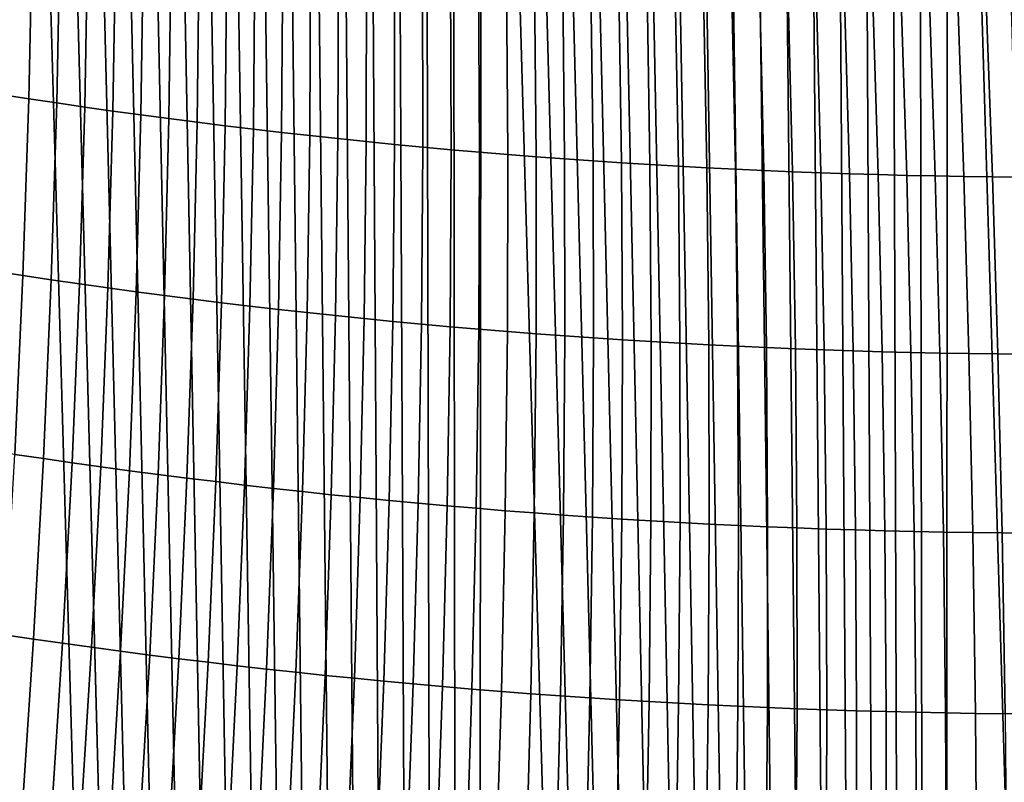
# Model space of a CAD drawing. Header units: metres. Extents: x -240 to 45, y -77 to 27.
# Tile 727 of 1056: x 14.6 to 16.64, y -31.23 to -29.65. Entities that reach past the tile are written whole.
import ezdxf

# ---------------------------------------------------------------- set-up
doc = ezdxf.new("R2010")
doc.units = ezdxf.units.M
doc.layers.add('solid_102011X2', color=7, linetype='CONTINUOUS')

msp = doc.modelspace()

# ---------------------------------------------------------------- linework, layer by layer
at = {"layer": 'solid_102011X2'}
for points in [[(14.552514, -60.200001, 121.029999), (15.52717, -60.200001, 121.252457), (14.631635, -28.450607, 121.049973), (14.573332, -28.427837, 121.035286)], [(15.52717, -60.200001, 121.252457), (14.689886, -28.473186, 121.064461), (14.631635, -28.450607, 121.049973)], [(15.52717, -60.200001, 121.252457), (14.748085, -28.495577, 121.078751), (14.689886, -28.473186, 121.064461)], [(15.52717, -60.200001, 121.252457), (14.806231, -28.51778, 121.092842), (14.748085, -28.495577, 121.078751)], [(15.52717, -60.200001, 121.252457), (14.864326, -28.539797, 121.106743), (14.806231, -28.51778, 121.092842)], [(15.52717, -60.200001, 121.252457), (14.922369, -28.561628, 121.120445), (14.864326, -28.539797, 121.106743)], [(15.52717, -60.200001, 121.252457), (14.98036, -28.583277, 121.133957), (14.922369, -28.561628, 121.120445)], [(15.52717, -60.200001, 121.252457), (15.0383, -28.60474, 121.14727), (14.98036, -28.583277, 121.133957)], [(15.52717, -60.200001, 121.252457), (15.096188, -28.626022, 121.160393), (15.0383, -28.60474, 121.14727)], [(15.52717, -60.200001, 121.252457), (15.154017, -28.647112, 121.173325), (15.096188, -28.626022, 121.160393)], [(15.52717, -60.200001, 121.252457), (15.211787, -28.668013, 121.186058), (15.154017, -28.647112, 121.173325)], [(15.52717, -60.200001, 121.252457), (15.269497, -28.688723, 121.198608), (15.211787, -28.668013, 121.186058)], [(15.52717, -60.200001, 121.252457), (15.327147, -28.709242, 121.21096), (15.269497, -28.688723, 121.198608)], [(15.52717, -60.200001, 121.252457), (15.384737, -28.729574, 121.223129), (15.327147, -28.709242, 121.21096)], [(15.52717, -60.200001, 121.252457), (15.442267, -28.74972, 121.235107), (15.384737, -28.729574, 121.223129)], [(15.52717, -60.200001, 121.252457), (15.499739, -28.769678, 121.246895), (15.442267, -28.74972, 121.235107)], [(15.52717, -60.200001, 121.252457), (15.55715, -28.789454, 121.258492), (15.499739, -28.769678, 121.246895)], [(15.52717, -60.200001, 121.252457), (16.511703, -60.200001, 121.426056), (15.614503, -28.809044, 121.269913), (15.55715, -28.789454, 121.258492)], [(16.511703, -60.200001, 121.426056), (15.671797, -28.828449, 121.281143), (15.614503, -28.809044, 121.269913)], [(16.511703, -60.200001, 121.426056), (15.729032, -28.847675, 121.292191), (15.671797, -28.828449, 121.281143)], [(16.511703, -60.200001, 121.426056), (15.786208, -28.866718, 121.303055), (15.729032, -28.847675, 121.292191)], [(16.511703, -60.200001, 121.426056), (15.843327, -28.885584, 121.313736), (15.786208, -28.866718, 121.303055)], [(16.511703, -60.200001, 121.426056), (15.900386, -28.904268, 121.324234), (15.843327, -28.885584, 121.313736)], [(16.511703, -60.200001, 121.426056), (15.957388, -28.922775, 121.334549), (15.900386, -28.904268, 121.324234)], [(16.511703, -60.200001, 121.426056), (16.01433, -28.941107, 121.344688), (15.957388, -28.922775, 121.334549)], [(16.511703, -60.200001, 121.426056), (16.071201, -28.959249, 121.354637), (16.01433, -28.941107, 121.344688)], [(16.511703, -60.200001, 121.426056), (16.127995, -28.977203, 121.364418), (16.071201, -28.959249, 121.354637)], [(16.511703, -60.200001, 121.426056), (16.184713, -28.994968, 121.374008), (16.127995, -28.977203, 121.364418)], [(16.511703, -60.200001, 121.426056), (16.241364, -29.01255, 121.383423), (16.184713, -28.994968, 121.374008)], [(16.511703, -60.200001, 121.426056), (16.297945, -29.029947, 121.392662), (16.241364, -29.01255, 121.383423)], [(16.511703, -60.200001, 121.426056), (16.35446, -29.047163, 121.401718), (16.297945, -29.029947, 121.392662)], [(16.511703, -60.200001, 121.426056), (16.410912, -29.064199, 121.410606), (16.35446, -29.047163, 121.401718)], [(16.511703, -60.200001, 121.426056), (16.467304, -29.081057, 121.419312), (16.410912, -29.064199, 121.410606)], [(16.511703, -60.200001, 121.426056), (16.52364, -29.097738, 121.427856), (16.467304, -29.081057, 121.419312)], [(16.511703, -60.200001, 121.426056), (17.503664, -60.200001, 121.550369), (16.57992, -29.114246, 121.436218), (16.52364, -29.097738, 121.427856)], [(17.503664, -60.200001, 121.550369), (16.643175, -29.13261, 121.445427), (16.57992, -29.114246, 121.436218)], [(14.618762, -29.81168, 81.822884), (14.560793, -29.802763, 81.837158), (14.569045, -29.441217, 81.71611), (14.626437, -29.450083, 81.702126)], [(14.676786, -29.820364, 81.808769), (14.618762, -29.81168, 81.822884), (14.626437, -29.450083, 81.702126), (14.683883, -29.458715, 81.688301)], [(14.734866, -29.828814, 81.794815), (14.676786, -29.820364, 81.808769), (14.683883, -29.458715, 81.688301), (14.74138, -29.467117, 81.674637)], [(14.793, -29.837029, 81.781029), (14.734866, -29.828814, 81.794815), (14.74138, -29.467117, 81.674637), (14.798927, -29.475285, 81.661133)], [(14.851187, -29.845009, 81.76741), (14.793, -29.837029, 81.781029), (14.798927, -29.475285, 81.661133), (14.856525, -29.483221, 81.647789)], [(14.909427, -29.852755, 81.753952), (14.851187, -29.845009, 81.76741), (14.856525, -29.483221, 81.647789), (14.914173, -29.490923, 81.634598)], [(14.967718, -29.860264, 81.740669), (14.909427, -29.852755, 81.753952), (14.914173, -29.490923, 81.634598), (14.971869, -29.498392, 81.621574)], [(15.02606, -29.867537, 81.727539), (14.967718, -29.860264, 81.740669), (14.971869, -29.498392, 81.621574), (15.029613, -29.505625, 81.608711)], [(15.084453, -29.874575, 81.714584), (15.02606, -29.867537, 81.727539), (15.029613, -29.505625, 81.608711), (15.087404, -29.512625, 81.596008)], [(15.142894, -29.881374, 81.70179), (15.084453, -29.874575, 81.714584), (15.087404, -29.512625, 81.596008), (15.145243, -29.51939, 81.583466)], [(15.201385, -29.887936, 81.689163), (15.142894, -29.881374, 81.70179), (15.145243, -29.51939, 81.583466), (15.203126, -29.525919, 81.571091)], [(15.259922, -29.89426, 81.676712), (15.201385, -29.887936, 81.689163), (15.203126, -29.525919, 81.571091), (15.261055, -29.532211, 81.558868)], [(15.318507, -29.900347, 81.664421), (15.259922, -29.89426, 81.676712), (15.261055, -29.532211, 81.558868), (15.319028, -29.538269, 81.546814)], [(15.377137, -29.906195, 81.652298), (15.318507, -29.900347, 81.664421), (15.319028, -29.538269, 81.546814), (15.377045, -29.54409, 81.53492)], [(15.435814, -29.911804, 81.640343), (15.377137, -29.906195, 81.652298), (15.377045, -29.54409, 81.53492), (15.435104, -29.549673, 81.523186)], [(15.494534, -29.917173, 81.628555), (15.435814, -29.911804, 81.640343), (15.435104, -29.549673, 81.523186), (15.493205, -29.555019, 81.51162)], [(15.553297, -29.922302, 81.616936), (15.494534, -29.917173, 81.628555), (15.493205, -29.555019, 81.51162), (15.551348, -29.560129, 81.500214)], [(15.612103, -29.927195, 81.605484), (15.553297, -29.922302, 81.616936), (15.551348, -29.560129, 81.500214), (15.609529, -29.565002, 81.488976)], [(15.670949, -29.931845, 81.594208), (15.612103, -29.927195, 81.605484), (15.609529, -29.565002, 81.488976), (15.66775, -29.569637, 81.477898)], [(15.729836, -29.936256, 81.583099), (15.670949, -29.931845, 81.594208), (15.66775, -29.569637, 81.477898), (15.726008, -29.574034, 81.466988)], [(15.78876, -29.940428, 81.572151), (15.729836, -29.936256, 81.583099), (15.726008, -29.574034, 81.466988), (15.784305, -29.578194, 81.456238)], [(15.847724, -29.944359, 81.561386), (15.78876, -29.940428, 81.572151), (15.784305, -29.578194, 81.456238), (15.842635, -29.582115, 81.445648)], [(15.906724, -29.94805, 81.550781), (15.847724, -29.944359, 81.561386), (15.842635, -29.582115, 81.445648), (15.901002, -29.585798, 81.435234)], [(15.965759, -29.9515, 81.540352), (15.906724, -29.94805, 81.550781), (15.901002, -29.585798, 81.435234), (15.959402, -29.589243, 81.424973)], [(16.02483, -29.95471, 81.53009), (15.965759, -29.9515, 81.540352), (15.959402, -29.589243, 81.424973), (16.017836, -29.592449, 81.414886)], [(16.083935, -29.957678, 81.519997), (16.02483, -29.95471, 81.53009), (16.017836, -29.592449, 81.414886), (16.0763, -29.595417, 81.404961)], [(16.14307, -29.960407, 81.510078), (16.083935, -29.957678, 81.519997), (16.0763, -29.595417, 81.404961), (16.134796, -29.598146, 81.395203)], [(16.202238, -29.962894, 81.500336), (16.14307, -29.960407, 81.510078), (16.134796, -29.598146, 81.395203), (16.193323, -29.600637, 81.385612)], [(16.261436, -29.965139, 81.490753), (16.202238, -29.962894, 81.500336), (16.193323, -29.600637, 81.385612), (16.251877, -29.60289, 81.376183)], [(16.320665, -29.967144, 81.481354), (16.261436, -29.965139, 81.490753), (16.251877, -29.60289, 81.376183), (16.310461, -29.604902, 81.36692)], [(16.379923, -29.968906, 81.472122), (16.320665, -29.967144, 81.481354), (16.310461, -29.604902, 81.36692), (16.369072, -29.606676, 81.357826)], [(16.439209, -29.970427, 81.463058), (16.379923, -29.968906, 81.472122), (16.369072, -29.606676, 81.357826), (16.42771, -29.608212, 81.3489)], [(16.498522, -29.971706, 81.45417), (16.439209, -29.970427, 81.463058), (16.42771, -29.608212, 81.3489), (16.486374, -29.609505, 81.340134)], [(16.557863, -29.972742, 81.445457), (16.498522, -29.971706, 81.45417), (16.486374, -29.609505, 81.340134), (16.545067, -29.610559, 81.331543)], [(16.617229, -29.973537, 81.436913), (16.557863, -29.972742, 81.445457), (16.545067, -29.610559, 81.331543), (16.603783, -29.611376, 81.323112)], [(16.676624, -29.974091, 81.428535), (16.617229, -29.973537, 81.436913), (16.603783, -29.611376, 81.323112), (16.662527, -29.61195, 81.31485)], [(14.606478, -30.178316, 81.92691), (14.547868, -30.169346, 81.941498), (14.560793, -29.802763, 81.837158), (14.618762, -29.81168, 81.822884)], [(14.665146, -30.187048, 81.912491), (14.606478, -30.178316, 81.92691), (14.618762, -29.81168, 81.822884), (14.676786, -29.820364, 81.808769)], [(14.723873, -30.195547, 81.898239), (14.665146, -30.187048, 81.912491), (14.676786, -29.820364, 81.808769), (14.734866, -29.828814, 81.794815)], [(14.782658, -30.203808, 81.884163), (14.723873, -30.195547, 81.898239), (14.734866, -29.828814, 81.794815), (14.793, -29.837029, 81.781029)], [(14.841499, -30.211834, 81.870255), (14.782658, -30.203808, 81.884163), (14.793, -29.837029, 81.781029), (14.851187, -29.845009, 81.76741)], [(14.900396, -30.219622, 81.856514), (14.841499, -30.211834, 81.870255), (14.851187, -29.845009, 81.76741), (14.909427, -29.852755, 81.753952)], [(14.959348, -30.227171, 81.842941), (14.900396, -30.219622, 81.856514), (14.909427, -29.852755, 81.753952), (14.967718, -29.860264, 81.740669)], [(15.018353, -30.234484, 81.829544), (14.959348, -30.227171, 81.842941), (14.967718, -29.860264, 81.740669), (15.02606, -29.867537, 81.727539)], [(15.077412, -30.241556, 81.816315), (15.018353, -30.234484, 81.829544), (15.02606, -29.867537, 81.727539), (15.084453, -29.874575, 81.714584)], [(15.136523, -30.248392, 81.803261), (15.077412, -30.241556, 81.816315), (15.084453, -29.874575, 81.714584), (15.142894, -29.881374, 81.70179)], [(15.195684, -30.254988, 81.790375), (15.136523, -30.248392, 81.803261), (15.142894, -29.881374, 81.70179), (15.201385, -29.887936, 81.689163)], [(15.254897, -30.261343, 81.777664), (15.195684, -30.254988, 81.790375), (15.201385, -29.887936, 81.689163), (15.259922, -29.89426, 81.676712)], [(15.314159, -30.267458, 81.765129), (15.254897, -30.261343, 81.777664), (15.259922, -29.89426, 81.676712), (15.318507, -29.900347, 81.664421)], [(15.37347, -30.273333, 81.752762), (15.314159, -30.267458, 81.765129), (15.318507, -29.900347, 81.664421), (15.377137, -29.906195, 81.652298)], [(15.432829, -30.278965, 81.74057), (15.37347, -30.273333, 81.752762), (15.377137, -29.906195, 81.652298), (15.435814, -29.911804, 81.640343)], [(15.492234, -30.284357, 81.728554), (15.432829, -30.278965, 81.74057), (15.435814, -29.911804, 81.640343), (15.494534, -29.917173, 81.628555)], [(15.551684, -30.289507, 81.716713), (15.492234, -30.284357, 81.728554), (15.494534, -29.917173, 81.628555), (15.553297, -29.922302, 81.616936)], [(15.611179, -30.294416, 81.70504), (15.551684, -30.289507, 81.716713), (15.553297, -29.922302, 81.616936), (15.612103, -29.927195, 81.605484)], [(15.670718, -30.299084, 81.69355), (15.611179, -30.294416, 81.70504), (15.612103, -29.927195, 81.605484), (15.670949, -29.931845, 81.594208)], [(15.730299, -30.303509, 81.682228), (15.670718, -30.299084, 81.69355), (15.670949, -29.931845, 81.594208), (15.729836, -29.936256, 81.583099)], [(15.78992, -30.307692, 81.671082), (15.730299, -30.303509, 81.682228), (15.729836, -29.936256, 81.583099), (15.78876, -29.940428, 81.572151)], [(15.849582, -30.311632, 81.66011), (15.78992, -30.307692, 81.671082), (15.78876, -29.940428, 81.572151), (15.847724, -29.944359, 81.561386)], [(15.909282, -30.315329, 81.649323), (15.849582, -30.311632, 81.66011), (15.847724, -29.944359, 81.561386), (15.906724, -29.94805, 81.550781)], [(15.96902, -30.318785, 81.638702), (15.909282, -30.315329, 81.649323), (15.906724, -29.94805, 81.550781), (15.965759, -29.9515, 81.540352)], [(16.028793, -30.321997, 81.628258), (15.96902, -30.318785, 81.638702), (15.965759, -29.9515, 81.540352), (16.02483, -29.95471, 81.53009)], [(16.088604, -30.324966, 81.617996), (16.028793, -30.321997, 81.628258), (16.02483, -29.95471, 81.53009), (16.083935, -29.957678, 81.519997)], [(16.148447, -30.327692, 81.607903), (16.088604, -30.324966, 81.617996), (16.083935, -29.957678, 81.519997), (16.14307, -29.960407, 81.510078)], [(16.208324, -30.330173, 81.597992), (16.148447, -30.327692, 81.607903), (16.14307, -29.960407, 81.510078), (16.202238, -29.962894, 81.500336)], [(16.268234, -30.332413, 81.588257), (16.208324, -30.330173, 81.597992), (16.202238, -29.962894, 81.500336), (16.261436, -29.965139, 81.490753)], [(16.328175, -30.334408, 81.578705), (16.268234, -30.332413, 81.588257), (16.261436, -29.965139, 81.490753), (16.320665, -29.967144, 81.481354)], [(16.388145, -30.336159, 81.569328), (16.328175, -30.334408, 81.578705), (16.320665, -29.967144, 81.481354), (16.379923, -29.968906, 81.472122)], [(16.448147, -30.337666, 81.560127), (16.388145, -30.336159, 81.569328), (16.379923, -29.968906, 81.472122), (16.439209, -29.970427, 81.463058)], [(16.508175, -30.338928, 81.551102), (16.448147, -30.337666, 81.560127), (16.439209, -29.970427, 81.463058), (16.498522, -29.971706, 81.45417)], [(16.568233, -30.339947, 81.542252), (16.508175, -30.338928, 81.551102), (16.498522, -29.971706, 81.45417), (16.557863, -29.972742, 81.445457)], [(16.628319, -30.340721, 81.533585), (16.568233, -30.339947, 81.542252), (16.557863, -29.972742, 81.445457), (16.617229, -29.973537, 81.436913)], [(16.688431, -30.341249, 81.525093), (16.628319, -30.340721, 81.533585), (16.617229, -29.973537, 81.436913), (16.676624, -29.974091, 81.428535)], [(14.589613, -30.549164, 82.013977), (14.5303, -30.540144, 82.028893), (14.547868, -30.169346, 81.941498), (14.606478, -30.178316, 81.92691)], [(14.64899, -30.557947, 81.999237), (14.589613, -30.549164, 82.013977), (14.606478, -30.178316, 81.92691), (14.665146, -30.187048, 81.912491)], [(14.708427, -30.566492, 81.984673), (14.64899, -30.557947, 81.999237), (14.665146, -30.187048, 81.912491), (14.723873, -30.195547, 81.898239)], [(14.767926, -30.5748, 81.970284), (14.708427, -30.566492, 81.984673), (14.723873, -30.195547, 81.898239), (14.782658, -30.203808, 81.884163)], [(14.827485, -30.58287, 81.95607), (14.767926, -30.5748, 81.970284), (14.782658, -30.203808, 81.884163), (14.841499, -30.211834, 81.870255)], [(14.887103, -30.5907, 81.942032), (14.827485, -30.58287, 81.95607), (14.841499, -30.211834, 81.870255), (14.900396, -30.219622, 81.856514)], [(14.946778, -30.598289, 81.928177), (14.887103, -30.5907, 81.942032), (14.900396, -30.219622, 81.856514), (14.959348, -30.227171, 81.842941)], [(15.006511, -30.60564, 81.91449), (14.946778, -30.598289, 81.928177), (14.959348, -30.227171, 81.842941), (15.018353, -30.234484, 81.829544)], [(15.066299, -30.612751, 81.900978), (15.006511, -30.60564, 81.91449), (15.018353, -30.234484, 81.829544), (15.077412, -30.241556, 81.816315)], [(15.126143, -30.619619, 81.88765), (15.066299, -30.612751, 81.900978), (15.077412, -30.241556, 81.816315), (15.136523, -30.248392, 81.803261)], [(15.186042, -30.626247, 81.874496), (15.126143, -30.619619, 81.88765), (15.136523, -30.248392, 81.803261), (15.195684, -30.254988, 81.790375)], [(15.245993, -30.632633, 81.861519), (15.186042, -30.626247, 81.874496), (15.195684, -30.254988, 81.790375), (15.254897, -30.261343, 81.777664)], [(15.305997, -30.638777, 81.848724), (15.245993, -30.632633, 81.861519), (15.254897, -30.261343, 81.777664), (15.314159, -30.267458, 81.765129)], [(15.366052, -30.644676, 81.836105), (15.305997, -30.638777, 81.848724), (15.314159, -30.267458, 81.765129), (15.37347, -30.273333, 81.752762)], [(15.426157, -30.650333, 81.823662), (15.366052, -30.644676, 81.836105), (15.37347, -30.273333, 81.752762), (15.432829, -30.278965, 81.74057)], [(15.486312, -30.655748, 81.811401), (15.426157, -30.650333, 81.823662), (15.432829, -30.278965, 81.74057), (15.492234, -30.284357, 81.728554)], [(15.546515, -30.660919, 81.799324), (15.486312, -30.655748, 81.811401), (15.492234, -30.284357, 81.728554), (15.551684, -30.289507, 81.716713)], [(15.606764, -30.665844, 81.787422), (15.546515, -30.660919, 81.799324), (15.551684, -30.289507, 81.716713), (15.611179, -30.294416, 81.70504)], [(15.667059, -30.670527, 81.775696), (15.606764, -30.665844, 81.787422), (15.611179, -30.294416, 81.70504), (15.670718, -30.299084, 81.69355)], [(15.727398, -30.674965, 81.76416), (15.667059, -30.670527, 81.775696), (15.670718, -30.299084, 81.69355), (15.730299, -30.303509, 81.682228)], [(15.787781, -30.679159, 81.7528), (15.727398, -30.674965, 81.76416), (15.730299, -30.303509, 81.682228), (15.78992, -30.307692, 81.671082)], [(15.848206, -30.683109, 81.741623), (15.787781, -30.679159, 81.7528), (15.78992, -30.307692, 81.671082), (15.849582, -30.311632, 81.66011)], [(15.908671, -30.686813, 81.730629), (15.848206, -30.683109, 81.741623), (15.849582, -30.311632, 81.66011), (15.909282, -30.315329, 81.649323)], [(15.969176, -30.690271, 81.71981), (15.908671, -30.686813, 81.730629), (15.909282, -30.315329, 81.649323), (15.96902, -30.318785, 81.638702)], [(16.02972, -30.693487, 81.709175), (15.969176, -30.690271, 81.71981), (15.96902, -30.318785, 81.638702), (16.028793, -30.321997, 81.628258)], [(16.0903, -30.696455, 81.69873), (16.02972, -30.693487, 81.709175), (16.028793, -30.321997, 81.628258), (16.088604, -30.324966, 81.617996)], [(16.150917, -30.699179, 81.688461), (16.0903, -30.696455, 81.69873), (16.088604, -30.324966, 81.617996), (16.148447, -30.327692, 81.607903)], [(16.211569, -30.701654, 81.678375), (16.150917, -30.699179, 81.688461), (16.148447, -30.327692, 81.607903), (16.208324, -30.330173, 81.597992)], [(16.272255, -30.703886, 81.668472), (16.211569, -30.701654, 81.678375), (16.208324, -30.330173, 81.597992), (16.268234, -30.332413, 81.588257)], [(16.332973, -30.705872, 81.65876), (16.272255, -30.703886, 81.668472), (16.268234, -30.332413, 81.588257), (16.328175, -30.334408, 81.578705)], [(16.393723, -30.707611, 81.649223), (16.332973, -30.705872, 81.65876), (16.328175, -30.334408, 81.578705), (16.388145, -30.336159, 81.569328)], [(16.454504, -30.709103, 81.63987), (16.393723, -30.707611, 81.649223), (16.388145, -30.336159, 81.569328), (16.448147, -30.337666, 81.560127)], [(16.515314, -30.710348, 81.630707), (16.454504, -30.709103, 81.63987), (16.448147, -30.337666, 81.560127), (16.508175, -30.338928, 81.551102)], [(16.576155, -30.711348, 81.621719), (16.515314, -30.710348, 81.630707), (16.508175, -30.338928, 81.551102), (16.568233, -30.339947, 81.542252)], [(16.637022, -30.712099, 81.612923), (16.576155, -30.711348, 81.621719), (16.568233, -30.339947, 81.542252), (16.628319, -30.340721, 81.533585)], [(16.69792, -30.712605, 81.604309), (16.637022, -30.712099, 81.612923), (16.628319, -30.340721, 81.533585), (16.688431, -30.341249, 81.525093)], [(14.628353, -30.932226, 82.068817), (14.568208, -30.923395, 82.083885), (14.589613, -30.549164, 82.013977), (14.64899, -30.557947, 81.999237)], [(14.688563, -30.940819, 82.053925), (14.628353, -30.932226, 82.068817), (14.64899, -30.557947, 81.999237), (14.708427, -30.566492, 81.984673)], [(14.748838, -30.949173, 82.039215), (14.688563, -30.940819, 82.053925), (14.708427, -30.566492, 81.984673), (14.767926, -30.5748, 81.970284)], [(14.809176, -30.957285, 82.024689), (14.748838, -30.949173, 82.039215), (14.767926, -30.5748, 81.970284), (14.827485, -30.58287, 81.95607)], [(14.869576, -30.965157, 82.010338), (14.809176, -30.957285, 82.024689), (14.827485, -30.58287, 81.95607), (14.887103, -30.5907, 81.942032)], [(14.930038, -30.972786, 81.99617), (14.869576, -30.965157, 82.010338), (14.887103, -30.5907, 81.942032), (14.946778, -30.598289, 81.928177)], [(14.990561, -30.980175, 81.982185), (14.930038, -30.972786, 81.99617), (14.946778, -30.598289, 81.928177), (15.006511, -30.60564, 81.91449)], [(15.051142, -30.987322, 81.968384), (14.990561, -30.980175, 81.982185), (15.006511, -30.60564, 81.91449), (15.066299, -30.612751, 81.900978)], [(15.11178, -30.994225, 81.954765), (15.051142, -30.987322, 81.968384), (15.066299, -30.612751, 81.900978), (15.126143, -30.619619, 81.88765)], [(15.172477, -31.000883, 81.941322), (15.11178, -30.994225, 81.954765), (15.126143, -30.619619, 81.88765), (15.186042, -30.626247, 81.874496)], [(15.23323, -31.007299, 81.92807), (15.172477, -31.000883, 81.941322), (15.186042, -30.626247, 81.874496), (15.245993, -30.632633, 81.861519)], [(15.294038, -31.01347, 81.915001), (15.23323, -31.007299, 81.92807), (15.245993, -30.632633, 81.861519), (15.305997, -30.638777, 81.848724)], [(15.354899, -31.019396, 81.902122), (15.294038, -31.01347, 81.915001), (15.305997, -30.638777, 81.848724), (15.366052, -30.644676, 81.836105)], [(15.415814, -31.025078, 81.88942), (15.354899, -31.019396, 81.902122), (15.366052, -30.644676, 81.836105), (15.426157, -30.650333, 81.823662)], [(15.476782, -31.030512, 81.876907), (15.415814, -31.025078, 81.88942), (15.426157, -30.650333, 81.823662), (15.486312, -30.655748, 81.811401)], [(15.537799, -31.035702, 81.864578), (15.476782, -31.030512, 81.876907), (15.486312, -30.655748, 81.811401), (15.546515, -30.660919, 81.799324)], [(15.598866, -31.040646, 81.852432), (15.537799, -31.035702, 81.864578), (15.546515, -30.660919, 81.799324), (15.606764, -30.665844, 81.787422)], [(15.65998, -31.045343, 81.840477), (15.598866, -31.040646, 81.852432), (15.606764, -30.665844, 81.787422), (15.667059, -30.670527, 81.775696)], [(15.721142, -31.049793, 81.828705), (15.65998, -31.045343, 81.840477), (15.667059, -30.670527, 81.775696), (15.727398, -30.674965, 81.76416)], [(15.782349, -31.053997, 81.817123), (15.721142, -31.049793, 81.828705), (15.727398, -30.674965, 81.76416), (15.787781, -30.679159, 81.7528)], [(15.843599, -31.057955, 81.805725), (15.782349, -31.053997, 81.817123), (15.787781, -30.679159, 81.7528), (15.848206, -30.683109, 81.741623)], [(15.904894, -31.061666, 81.794518), (15.843599, -31.057955, 81.805725), (15.848206, -30.683109, 81.741623), (15.908671, -30.686813, 81.730629)], [(15.966229, -31.065128, 81.783501), (15.904894, -31.061666, 81.794518), (15.908671, -30.686813, 81.730629), (15.969176, -30.690271, 81.71981)], [(16.027605, -31.068344, 81.772667), (15.966229, -31.065128, 81.783501), (15.969176, -30.690271, 81.71981), (16.02972, -30.693487, 81.709175)], [(16.089022, -31.071312, 81.762016), (16.027605, -31.068344, 81.772667), (16.02972, -30.693487, 81.709175), (16.0903, -30.696455, 81.69873)], [(16.150475, -31.074032, 81.751564), (16.089022, -31.071312, 81.762016), (16.0903, -30.696455, 81.69873), (16.150917, -30.699179, 81.688461)], [(16.211964, -31.076504, 81.741295), (16.150475, -31.074032, 81.751564), (16.150917, -30.699179, 81.688461), (16.211569, -30.701654, 81.678375)], [(16.273489, -31.078726, 81.731216), (16.211964, -31.076504, 81.741295), (16.211569, -30.701654, 81.678375), (16.272255, -30.703886, 81.668472)], [(16.335049, -31.0807, 81.721329), (16.273489, -31.078726, 81.731216), (16.272255, -30.703886, 81.668472), (16.332973, -30.705872, 81.65876)], [(16.396641, -31.082426, 81.711632), (16.335049, -31.0807, 81.721329), (16.332973, -30.705872, 81.65876), (16.393723, -30.707611, 81.649223)], [(16.458267, -31.083904, 81.702126), (16.396641, -31.082426, 81.711632), (16.393723, -30.707611, 81.649223), (16.454504, -30.709103, 81.63987)], [(16.519922, -31.085131, 81.69281), (16.458267, -31.083904, 81.702126), (16.454504, -30.709103, 81.63987), (16.515314, -30.710348, 81.630707)], [(16.58161, -31.086111, 81.683685), (16.519922, -31.085131, 81.69281), (16.515314, -30.710348, 81.630707), (16.576155, -30.711348, 81.621719)], [(16.643326, -31.08684, 81.674744), (16.58161, -31.086111, 81.683685), (16.576155, -30.711348, 81.621719), (16.637022, -30.712099, 81.612923)], [(16.70507, -31.087322, 81.666), (16.643326, -31.08684, 81.674744), (16.637022, -30.712099, 81.612923), (16.69792, -30.712605, 81.604309)], [(14.603282, -31.309048, 82.121071), (14.542309, -31.300167, 82.136482), (14.568208, -30.923395, 82.083885), (14.628353, -30.932226, 82.068817)], [(14.664325, -31.317686, 82.105835), (14.603282, -31.309048, 82.121071), (14.628353, -30.932226, 82.068817), (14.688563, -30.940819, 82.053925)], [(14.725436, -31.326084, 82.09079), (14.664325, -31.317686, 82.105835), (14.688563, -30.940819, 82.053925), (14.748838, -30.949173, 82.039215)], [(14.786613, -31.33424, 82.075935), (14.725436, -31.326084, 82.09079), (14.748838, -30.949173, 82.039215), (14.809176, -30.957285, 82.024689)], [(14.847857, -31.342152, 82.061264), (14.786613, -31.33424, 82.075935), (14.809176, -30.957285, 82.024689), (14.869576, -30.965157, 82.010338)], [(14.909164, -31.349821, 82.046776), (14.847857, -31.342152, 82.061264), (14.869576, -30.965157, 82.010338), (14.930038, -30.972786, 81.99617)], [(14.970536, -31.357246, 82.032478), (14.909164, -31.349821, 82.046776), (14.930038, -30.972786, 81.99617), (14.990561, -30.980175, 81.982185)], [(15.03197, -31.364428, 82.018372), (14.970536, -31.357246, 82.032478), (14.990561, -30.980175, 81.982185), (15.051142, -30.987322, 81.968384)], [(15.093466, -31.371363, 82.004456), (15.03197, -31.364428, 82.018372), (15.051142, -30.987322, 81.968384), (15.11178, -30.994225, 81.954765)], [(15.155021, -31.378054, 81.990723), (15.093466, -31.371363, 82.004456), (15.11178, -30.994225, 81.954765), (15.172477, -31.000883, 81.941322)], [(15.216636, -31.384499, 81.97718), (15.155021, -31.378054, 81.990723), (15.172477, -31.000883, 81.941322), (15.23323, -31.007299, 81.92807)], [(15.278308, -31.390697, 81.963829), (15.216636, -31.384499, 81.97718), (15.23323, -31.007299, 81.92807), (15.294038, -31.01347, 81.915001)], [(15.340038, -31.396648, 81.950668), (15.278308, -31.390697, 81.963829), (15.294038, -31.01347, 81.915001), (15.354899, -31.019396, 81.902122)], [(15.401824, -31.402351, 81.937698), (15.340038, -31.396648, 81.950668), (15.354899, -31.019396, 81.902122), (15.415814, -31.025078, 81.88942)], [(15.463664, -31.407808, 81.924919), (15.401824, -31.402351, 81.937698), (15.415814, -31.025078, 81.88942), (15.476782, -31.030512, 81.876907)], [(15.525557, -31.413017, 81.912331), (15.463664, -31.407808, 81.924919), (15.476782, -31.030512, 81.876907), (15.537799, -31.035702, 81.864578)], [(15.587502, -31.417976, 81.89994), (15.525557, -31.413017, 81.912331), (15.537799, -31.035702, 81.864578), (15.598866, -31.040646, 81.852432)], [(15.649497, -31.422688, 81.887733), (15.587502, -31.417976, 81.89994), (15.598866, -31.040646, 81.852432), (15.65998, -31.045343, 81.840477)], [(15.711542, -31.427151, 81.875725), (15.649497, -31.422688, 81.887733), (15.65998, -31.045343, 81.840477), (15.721142, -31.049793, 81.828705)], [(15.773634, -31.431366, 81.863907), (15.711542, -31.427151, 81.875725), (15.721142, -31.049793, 81.828705), (15.782349, -31.053997, 81.817123)], [(15.835773, -31.435331, 81.85228), (15.773634, -31.431366, 81.863907), (15.782349, -31.053997, 81.817123), (15.843599, -31.057955, 81.805725)], [(15.897957, -31.439047, 81.840851), (15.835773, -31.435331, 81.85228), (15.843599, -31.057955, 81.805725), (15.904894, -31.061666, 81.794518)], [(15.960185, -31.442513, 81.829613), (15.897957, -31.439047, 81.840851), (15.904894, -31.061666, 81.794518), (15.966229, -31.065128, 81.783501)], [(16.022455, -31.445728, 81.818573), (15.960185, -31.442513, 81.829613), (15.966229, -31.065128, 81.783501), (16.027605, -31.068344, 81.772667)], [(16.084766, -31.448694, 81.807724), (16.022455, -31.445728, 81.818573), (16.027605, -31.068344, 81.772667), (16.089022, -31.071312, 81.762016)], [(16.147118, -31.45141, 81.797073), (16.084766, -31.448694, 81.807724), (16.089022, -31.071312, 81.762016), (16.150475, -31.074032, 81.751564)], [(16.209509, -31.453876, 81.786613), (16.147118, -31.45141, 81.797073), (16.150475, -31.074032, 81.751564), (16.211964, -31.076504, 81.741295)], [(16.271935, -31.456091, 81.776352), (16.209509, -31.453876, 81.786613), (16.211964, -31.076504, 81.741295), (16.273489, -31.078726, 81.731216)], [(16.334398, -31.458054, 81.766289), (16.271935, -31.456091, 81.776352), (16.273489, -31.078726, 81.731216), (16.335049, -31.0807, 81.721329)], [(16.396896, -31.459766, 81.756416), (16.334398, -31.458054, 81.766289), (16.335049, -31.0807, 81.721329), (16.396641, -31.082426, 81.711632)], [(16.459427, -31.461227, 81.74675), (16.396896, -31.459766, 81.756416), (16.396641, -31.082426, 81.711632), (16.458267, -31.083904, 81.702126)], [(16.521992, -31.462437, 81.737274), (16.459427, -31.461227, 81.74675), (16.458267, -31.083904, 81.702126), (16.519922, -31.085131, 81.69281)], [(16.584587, -31.463396, 81.727989), (16.521992, -31.462437, 81.737274), (16.519922, -31.085131, 81.69281), (16.58161, -31.086111, 81.683685)], [(16.647213, -31.464104, 81.71891), (16.584587, -31.463396, 81.727989), (16.58161, -31.086111, 81.683685), (16.643326, -31.08684, 81.674744)]]:
    msp.add_3dface(points, dxfattribs=at)

doc.saveas('drawing.dxf')
